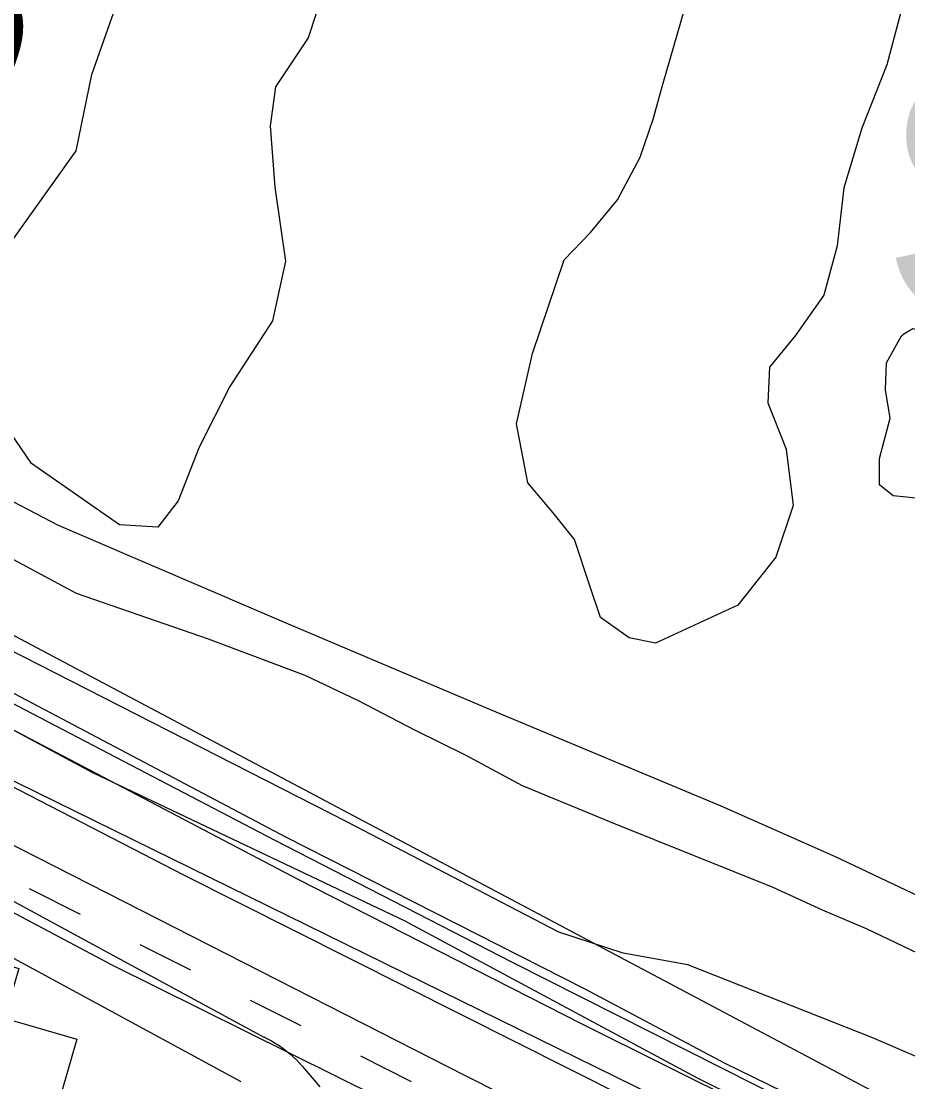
# Model space of a CAD drawing. Extents: x 3535183 to 3573198, y 534952 to 560562.
# Drawn here: x 3569368 to 3569899, y 549036 to 549671 of the extents above; entities that cross this region are included whole.
import ezdxf

# ---------------------------------------------------------------- set-up
doc = ezdxf.new("R2010")
doc.units = 0
for name, color, linetype in [('V-BLDG-OTLN', 7, 'Continuous'), ('V-LEVE-TOET', 7, 'Continuous'), ('V-RAIL-TRAK', 7, 'Continuous'), ('V-ROAD-CNTR', 7, 'Continuous'), ('V-SITE-OTLN', 7, 'Continuous'), ('V-SITE-VEGE', 7, 'Continuous'), ('V-SURV-IDEN', 7, 'Continuous'), ('V-TOPO-GNAM-IDEN', 7, 'Continuous'), ('V-TOPO-SHOR', 7, 'Continuous'), ('V-UTIL-LINE', 7, 'Continuous')]:
    doc.layers.add(name, color=color, linetype=linetype)

msp = doc.modelspace()

# ---------------------------------------------------------------- linework, layer by layer
at = {"layer": 'V-BLDG-OTLN'}
msp.add_lwpolyline([(3569167.72, 549161.43), (3569366.78, 549103.86), (3569358.2, 549074.22), (3569401.58, 549061.68), (3569389.98, 549021.58), (3569345.85, 549034.35), (3569337.05, 549003.92), (3569138.75, 549061.26)], close=True, dxfattribs=at)
at = {"layer": 'V-LEVE-TOET'}
msp.add_lwpolyline([(3568679.17, 549666.53), (3569984.68, 548973.99), (3570197.21, 548870.54), (3570207.33, 548845.76), (3570167.82, 548848.83), (3570100.24, 548854.48), (3569943.45, 548931.27), (3568730.33, 549527.21), (3568631.04, 549594.34)], dxfattribs=at)
at = {"layer": 'V-RAIL-TRAK'}
for points in [[(3568553.11, 549686.01), (3568588.33, 549666.32), (3568660.18, 549627.65), (3568738.96, 549588.93), (3568873.69, 549517.89), (3569012.56, 549446.13), (3569189.44, 549353.29), (3569393.26, 549247.06), (3569519.69, 549180.94), (3569662.03, 549107.77), (3569870.02, 549002.9), (3570040.75, 548923.28), (3570207.33, 548845.76), (3570378.76, 548767.52), (3570597.19, 548668.13), (3570758.94, 548592.73)], [(3570754.67, 548578.89), (3570563.2, 548666.99), (3570357.21, 548761.44), (3570259.05, 548805.16), (3570167.82, 548848.83), (3570044.09, 548905.22), (3569900.32, 548972.85), (3569704.07, 549070.7), (3569534.08, 549157.25), (3569304.7, 549277.53), (3569139.57, 549363.36), (3568962.02, 549456.91), (3568807.94, 549537.1), (3568737.48, 549575.76), (3568711.24, 549591.91), (3568679.49, 549612.25), (3568660.18, 549627.65)]]:
    msp.add_lwpolyline(points, dxfattribs=at)
at = {"layer": 'V-ROAD-CNTR'}
for points in [[(3570907.82, 548525.26), (3570598.39, 548669.28), (3570389.19, 548767.07), (3570164.65, 548869.35), (3569962.69, 548962.85), (3569789.65, 549047.04), (3569705.31, 549091.75), (3569526.71, 549182.57), (3569155.59, 549378.61), (3568842.97, 549537.85), (3568582.38, 549671.69), (3568104.56, 549921.99), (3567516.3, 550225.4), (3567077.23, 550460.43), (3566551.27, 550734), (3565999.24, 551021.79), (3565483.63, 551288.91), (3565003.89, 551536.36), (3564534.5, 551784.69), (3564063.25, 552028.15), (3563650.66, 552244.68), (3563185.18, 552482.79), (3562816.72, 552675.13), (3562636.98, 552769.45)], [(3570289.31, 548795.57), (3570112.05, 548876.02), (3569930.93, 548959.91), (3569773.02, 549038.34), (3569597.59, 549132.56), (3569411.24, 549221.07), (3569175.96, 549347.24), (3568897.36, 549496.1), (3568767.92, 549563.68), (3568726.5, 549582.9), (3568645.84, 549639.1)], [(3568843.57, 549426.37), (3569513.96, 549062.75)], [(3568829.27, 549400), (3569499.65, 549036.38)], [(3569513.44, 549063.02), (3569515.61, 549061.95), (3569517.99, 549060.66), (3569520.31, 549059.29), (3569522.57, 549057.83), (3569524.79, 549056.29), (3569526.94, 549054.67), (3569529.03, 549052.96), (3569531.06, 549051.19), (3569533.02, 549049.33), (3569534.91, 549047.4), (3569536.72, 549045.41), (3569547.02, 549033.17)]]:
    msp.add_lwpolyline(points, dxfattribs=at)
at = {"layer": 'V-SITE-OTLN'}
msp.add_lwpolyline([(3568940.18, 549362.2), (3569422.6, 549106.1), (3569689.46, 548973.7), (3569703.3, 548969.43), (3569706.25, 548957.27), (3569715.43, 548919.39), (3569736.86, 548815.15), (3569727.83, 548719.47), (3569703.91, 548673.85), (3569647.97, 548614.59), (3569617.21, 548582.9), (3569593.41, 548555.32), (3569571.05, 548533.28), (3569554.29, 548518.14), (3569531.97, 548503.04), (3569527.76, 548496.13), (3569511.08, 548479.7), (3569506.79, 548475.47), (3569473.28, 548433.57), (3569470.38, 548429.94), (3569448.14, 548400.02), (3569428.33, 548373.36)], dxfattribs=at)
at = {"layer": 'V-SITE-VEGE'}
for points in [[(3569360.05, 549535.61), (3569401.11, 549593.3), (3569410.52, 549639), (3569434.29, 549706.29)], [(3569549.36, 549689.67), (3569540.08, 549660.93), (3569520.53, 549631.49), (3569517.21, 549608.23), (3569520.09, 549571.52), (3569526.47, 549527.29), (3569518.72, 549491.45), (3569493.18, 549452.18), (3569474.77, 549416.02), (3569462.3, 549383.76), (3569449.96, 549368.07), (3569427.08, 549369.42), (3569374.49, 549406.1), (3569362, 549424.34)], [(3569894.87, 549677.08), (3569886.24, 549644.72), (3569871.27, 549606.81), (3569860.51, 549571.2), (3569856.52, 549536.48), (3569848.61, 549506.92), (3569831.41, 549482.55), (3569816.11, 549463.77), (3569815.02, 549442.56), (3569826.01, 549414.72), (3569830.19, 549381.1), (3569819.94, 549350.15), (3569797.1, 549321.4), (3569747.96, 549298.67), (3569732.12, 549301.81), (3569714.95, 549314.07), (3569708.32, 549333.48), (3569699.43, 549360.6), (3569686.72, 549376.55), (3569671.45, 549394.63), (3569664.71, 549429.89), (3569674.35, 549472.04), (3569693.19, 549528.11), (3569708.94, 549544.33), (3569725.18, 549564.03), (3569738.66, 549589.59), (3569746.52, 549612.16), (3569752.04, 549632.41), (3569767.83, 549687.11)], [(3569214.08, 549428.98), (3569401.14, 549328.58), (3569480.24, 549301.18), (3569538.07, 549279.45), (3569569.52, 549264.62), (3569604.11, 549246.61), (3569633.99, 549231.8), (3569668.17, 549213.4), (3569723.63, 549190.5), (3569818.04, 549152.73), (3569847.53, 549139.1), (3569873.88, 549127.86), (3569917.91, 549107.02)], [(3570006.73, 549006.95), (3569877.35, 549062.73), (3569767.2, 549106.15), (3569728.59, 549113.14), (3569690.02, 549125.65), (3569563.07, 549191.68), (3569359.47, 549295.75)]]:
    msp.add_lwpolyline(points, dxfattribs=at)
for points in [[(3568730.33, 549527.21), (3568886.81, 549453.47), (3569176.91, 549308.92), (3569465.39, 549160.05), (3569730.32, 549026.73), (3569943.45, 548931.27), (3569954.37, 548913.04), (3569947.93, 548896.52), (3569922.27, 548894.34), (3569634.15, 549039.66), (3569337.4, 549190.97), (3568976.64, 549382.19), (3568828.47, 549460.21), (3568782.43, 549476.33), (3568762.35, 549482), (3568746.22, 549487.25), (3568728.13, 549495.27), (3568715.59, 549507.2), (3568713.68, 549515.89), (3568718.86, 549522.56)], [(3569901.81, 549486.88), (3569937.66, 549478.74), (3569964.95, 549471.36), (3569994.34, 549466.05), (3570002.16, 549457.88), (3570005.75, 549442.1), (3570001.01, 549426.84), (3569985, 549392.43), (3569979.79, 549377.18), (3569976.46, 549365.61), (3569970.58, 549354.3), (3569956.89, 549352.08), (3569947.02, 549364.21), (3569930.91, 549378.69), (3569907.78, 549385.12), (3569890.18, 549386.87), (3569881.89, 549393.42), (3569882, 549409.17), (3569888.21, 549433.22), (3569885.55, 549450.16), (3569886.13, 549466.38), (3569895.06, 549482.53), (3569896.45, 549483.68)]]:
    msp.add_lwpolyline(points, close=True, dxfattribs=at)
at = {"layer": 'V-TOPO-SHOR'}
msp.add_lwpolyline([(3570710.28, 548727.11), (3570468.96, 548855.21), (3570194.46, 549000.92), (3569951.03, 549125.57), (3569855.57, 549170.69), (3569787.07, 549201.04), (3569650.05, 549258.27), (3569526.87, 549310.54), (3569390.55, 549369.16), (3569230.13, 549452.94), (3569095.32, 549528.2), (3568942.47, 549604.29), (3568826.24, 549657.2), (3568815.17, 549662.14), (3568806.9, 549669.84), (3568807.61, 549671.91)], dxfattribs=at)
at = {"layer": 'V-UTIL-LINE'}
for points in [[(3569403.69, 549136.22), (3569373.34, 549151.54)], [(3569469.76, 549102.88), (3569439.4, 549118.2)], [(3569535.82, 549069.55), (3569505.47, 549084.86)], [(3569601.89, 549036.21), (3569571.53, 549051.53)]]:
    msp.add_lwpolyline(points, dxfattribs=at)

# ---------------------------------------------------------------- texts
at = {"layer": 'V-SURV-IDEN'}
msp.add_text('36+07.0', height=100, rotation=333.66888, dxfattribs=at).set_placement((3568905.17, 549801.67))
at = {"layer": 'V-TOPO-GNAM-IDEN'}
msp.add_text('Sellers', height=145, rotation=359.97626, dxfattribs=at).set_placement((3569882.81, 549494.42))

doc.saveas('drawing.dxf')
